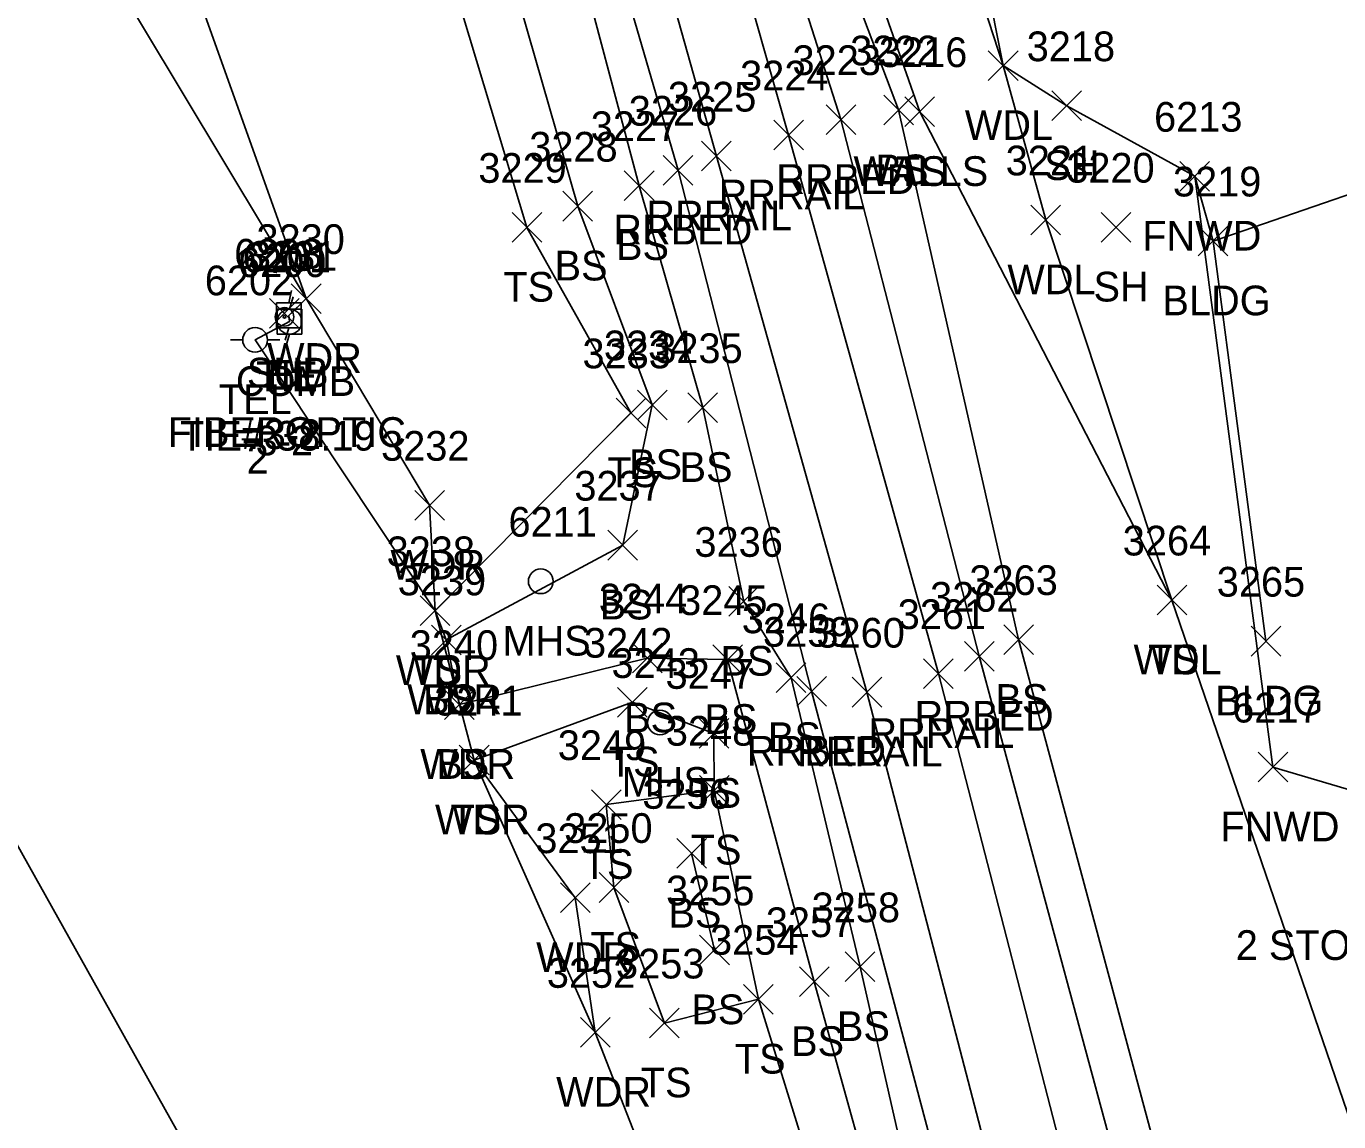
# Model space of a CAD drawing. Extents: x 1462668 to 1465147, y 550359 to 557351.
# Drawn here: x 1464827.2 to 1464915.6, y 552083.9 to 552157.7 of the extents above; entities that cross this region are included whole.
import ezdxf

# ---------------------------------------------------------------- set-up
doc = ezdxf.new("R2010")
doc.units = 0
for name, color, linetype in [('C_A', 7, 'Continuous'), ('C_C', 7, 'Continuous'), ('C_I', 7, 'Continuous'), ('CBP', 7, 'Continuous'), ('L_A', 7, 'Continuous'), ('L_C', 7, 'Continuous'), ('L_I', 7, 'Continuous'), ('L_TIC', 7, 'Continuous'), ('LAWA', 7, 'Continuous'), ('LAWE', 7, 'Continuous'), ('LBC', 7, 'Continuous'), ('LELB', 7, 'Continuous'), ('Level 6', 7, 'Continuous'), ('LFNC', 7, 'Continuous'), ('LWS', 7, 'Continuous'), ('R_A', 7, 'Continuous'), ('R_I', 7, 'Continuous'), ('R_TIC', 7, 'Continuous'), ('RR', 7, 'Continuous'), ('RRB', 7, 'Continuous'), ('U_A', 7, 'Continuous'), ('U_C', 7, 'Continuous'), ('U_I', 7, 'Continuous'), ('U_TIC', 7, 'Continuous'), ('UEPT', 7, 'Continuous'), ('UP', 7, 'Continuous'), ('USMH', 7, 'Continuous')]:
    doc.layers.add(name, color=color, linetype=linetype)

msp = doc.modelspace()

# ---------------------------------------------------------------- linework, layer by layer
at = {"layer": 'CBP'}
for radius in [0.625, 0.0833]:
    msp.add_circle((1464844.634, 552138.087), radius, dxfattribs=at)
at = {"layer": 'L_TIC'}
for points in [[(1464892.007, 552154.001), (1464894.007, 552156.001)], [(1464894.007, 552154.001), (1464892.007, 552156.001)], [(1464896.283, 552151.298), (1464898.283, 552153.298)], [(1464898.283, 552151.298), (1464896.283, 552153.298)], [(1464884.97, 552151.015), (1464886.97, 552153.015)], [(1464886.97, 552151.015), (1464884.97, 552153.015)], [(1464886.388, 552150.901), (1464888.388, 552152.901)], [(1464888.388, 552150.901), (1464886.388, 552152.901)], [(1464886.388, 552150.901), (1464888.388, 552152.901)], [(1464888.388, 552150.901), (1464886.388, 552152.901)], [(1464904.902, 552146.553), (1464906.902, 552148.553)], [(1464906.902, 552146.553), (1464904.902, 552148.553)], [(1464867.504, 552145.919), (1464869.504, 552147.919)], [(1464869.504, 552145.919), (1464867.504, 552147.919)], [(1464863.367, 552144.539), (1464865.367, 552146.539)], [(1464865.367, 552144.539), (1464863.367, 552146.539)], [(1464894.868, 552143.613), (1464896.868, 552145.613)], [(1464896.868, 552143.613), (1464894.868, 552145.613)], [(1464859.95, 552143.113), (1464861.95, 552145.113)], [(1464861.95, 552143.113), (1464859.95, 552145.113)], [(1464899.6, 552143.124), (1464901.6, 552145.124)], [(1464901.6, 552143.124), (1464899.6, 552145.124)], [(1464906.135, 552142.194), (1464908.135, 552144.194)], [(1464908.135, 552142.194), (1464906.135, 552144.194)], [(1464845.09, 552138.32), (1464847.09, 552140.32)], [(1464847.09, 552138.32), (1464845.09, 552140.32)], [(1464868.388, 552131.166), (1464870.388, 552133.166)], [(1464870.388, 552131.166), (1464868.388, 552133.166)], [(1464871.781, 552130.978), (1464873.781, 552132.978)], [(1464873.781, 552130.978), (1464871.781, 552132.978)], [(1464866.95, 552130.626), (1464868.95, 552132.626)], [(1464868.95, 552130.626), (1464866.95, 552132.626)], [(1464853.394, 552124.406), (1464855.394, 552126.406)], [(1464855.394, 552124.406), (1464853.394, 552126.406)], [(1464866.402, 552121.721), (1464868.402, 552123.721)], [(1464868.402, 552121.721), (1464866.402, 552123.721)], [(1464874.541, 552117.938), (1464876.541, 552119.938)], [(1464876.541, 552117.938), (1464874.541, 552119.938)], [(1464903.362, 552118.029), (1464905.362, 552120.029)], [(1464905.362, 552118.029), (1464903.362, 552120.029)], [(1464903.362, 552118.029), (1464905.362, 552120.029)], [(1464905.362, 552118.029), (1464903.362, 552120.029)], [(1464853.764, 552117.306), (1464855.764, 552119.306)], [(1464855.764, 552117.306), (1464853.764, 552119.306)], [(1464853.764, 552117.306), (1464855.764, 552119.306)], [(1464855.764, 552117.306), (1464853.764, 552119.306)], [(1464854.523, 552115.346), (1464856.523, 552117.346)], [(1464856.523, 552115.346), (1464854.523, 552117.346)], [(1464854.523, 552115.346), (1464856.523, 552117.346)], [(1464856.523, 552115.346), (1464854.523, 552117.346)], [(1464893.041, 552115.367), (1464895.041, 552117.367)], [(1464895.041, 552115.367), (1464893.041, 552117.367)], [(1464909.689, 552115.259), (1464911.689, 552117.259)], [(1464911.689, 552115.259), (1464909.689, 552117.259)], [(1464868.049, 552114.124), (1464870.049, 552116.124)], [(1464870.049, 552114.124), (1464868.049, 552116.124)], [(1464873.454, 552114.018), (1464875.454, 552116.018)], [(1464875.454, 552114.018), (1464873.454, 552116.018)], [(1464877.727, 552112.796), (1464879.727, 552114.796)], [(1464879.727, 552112.796), (1464877.727, 552114.796)], [(1464855.407, 552110.991), (1464857.407, 552112.991)], [(1464857.407, 552110.991), (1464855.407, 552112.991)], [(1464855.407, 552110.991), (1464857.407, 552112.991)], [(1464857.407, 552110.991), (1464855.407, 552112.991)], [(1464867.053, 552111.15), (1464869.053, 552113.15)], [(1464869.053, 552111.15), (1464867.053, 552113.15)], [(1464872.541, 552109.053), (1464874.541, 552111.053)], [(1464874.541, 552109.053), (1464872.541, 552111.053)], [(1464856.399, 552107.256), (1464858.399, 552109.256)], [(1464858.399, 552107.256), (1464856.399, 552109.256)], [(1464856.399, 552107.256), (1464858.399, 552109.256)], [(1464858.399, 552107.256), (1464856.399, 552109.256)], [(1464910.16, 552106.785), (1464912.16, 552108.785)], [(1464912.16, 552106.785), (1464910.16, 552108.785)], [(1464872.562, 552105.227), (1464874.562, 552107.227)], [(1464874.562, 552105.227), (1464872.562, 552107.227)], [(1464872.562, 552105.227), (1464874.562, 552107.227)], [(1464874.562, 552105.227), (1464872.562, 552107.227)], [(1464865.294, 552104.256), (1464867.294, 552106.256)], [(1464867.294, 552104.256), (1464865.294, 552106.256)], [(1464871.034, 552100.978), (1464873.034, 552102.978)], [(1464873.034, 552100.978), (1464871.034, 552102.978)], [(1464865.805, 552098.68), (1464867.805, 552100.68)], [(1464867.805, 552098.68), (1464865.805, 552100.68)], [(1464863.207, 552097.993), (1464865.207, 552099.993)], [(1464865.207, 552097.993), (1464863.207, 552099.993)], [(1464872.576, 552094.478), (1464874.576, 552096.478)], [(1464874.576, 552094.478), (1464872.576, 552096.478)], [(1464882.374, 552093.342), (1464884.374, 552095.342)], [(1464884.374, 552093.342), (1464882.374, 552095.342)], [(1464879.289, 552092.339), (1464881.289, 552094.339)], [(1464881.289, 552092.339), (1464879.289, 552094.339)], [(1464875.535, 552091.155), (1464877.535, 552093.155)], [(1464877.535, 552091.155), (1464875.535, 552093.155)], [(1464875.535, 552091.155), (1464877.535, 552093.155)], [(1464877.535, 552091.155), (1464875.535, 552093.155)], [(1464869.204, 552089.557), (1464871.204, 552091.557)], [(1464871.204, 552089.557), (1464869.204, 552091.557)], [(1464864.551, 552088.928), (1464866.551, 552090.928)], [(1464866.551, 552088.928), (1464864.551, 552090.928)]]:
    msp.add_lwpolyline(points, dxfattribs=at)
at = {"layer": 'LAWA'}
for points in [[(1464880.615, 552193.034), (1464893.007, 552155.001), (1464895.868, 552144.613), (1464904.362, 552119.029), (1464918.931, 552076.519), (1464935.53, 552030.721), (1464934.935, 552010.686), (1464934.128, 551999.111), (1464944.097, 551941.777), (1464954.103, 551881.115), (1464961.11, 551847.177), (1464964.89, 551825.795), (1464985.168, 551830.497)], [(1464822.087, 552191.133), (1464831.118, 552181.232), (1464846.09, 552139.32), (1464854.394, 552125.406), (1464854.764, 552118.306), (1464855.523, 552116.346), (1464856.407, 552111.991), (1464857.399, 552108.256), (1464864.207, 552098.993), (1464865.551, 552089.928), (1464875.647, 552064.092), (1464890.349, 552015.738), (1464891.377, 551985.686), (1464904.19, 551931.254), (1464914.206, 551881.525), (1464914.12, 551876.904), (1464914.481, 551872.199), (1464915.569, 551866.45), (1464918.593, 551841.115), (1464926.38, 551805.641), (1464933.399, 551771.247), (1464941.839, 551717.471), (1464938.823, 551676.131)]]:
    msp.add_lwpolyline(points, dxfattribs=at)
at = {"layer": 'LAWE'}
msp.add_lwpolyline([(1464759.607, 552202.791), (1464780.255, 552180.442), (1464803.55, 552143.818), (1464844.874, 552069.937), (1464864.992, 552018.836), (1464877.426, 551966.682), (1464888.805, 551925.752), (1464895.941, 551874.4), (1464909.189, 551813.798), (1464921.739, 551738.633), (1464922.142, 551696.642), (1464920.395, 551669.353), (1464907.689, 551643.721), (1464887.986, 551607.682), (1464886.947, 551593.618), (1464873.845, 551575.884)], dxfattribs=at)
at = {"layer": 'LBC'}
msp.add_lwpolyline([(1464907.135, 552143.194), (1464910.689, 552116.259)], dxfattribs=at)
at = {"layer": 'LELB'}
for points in [[(1464857.073, 552242.46), (1464865.203, 552212.965), (1464870.972, 552191.584), (1464885.97, 552152.015), (1464894.041, 552116.367), (1464905.761, 552072.72), (1464920.398, 552024.45), (1464929.486, 551994.428), (1464932.737, 551964.506), (1464936.27, 551937.805), (1464947, 551882.985), (1464947.49, 551881.01), (1464947.729, 551877.324), (1464953.66, 551846.695), (1464959.084, 551811.501), (1464964.302, 551776.721), (1464969.185, 551734.917), (1464970.837, 551722.675), (1464975.54, 551682.828), (1464978.033, 551647.862), (1464981.697, 551599.508)], [(1464841.767, 552238.454), (1464846.311, 552215.692), (1464847.254, 552212.756), (1464849.978, 552207.373), (1464857.975, 552186.501), (1464868.504, 552146.919), (1464872.781, 552131.978), (1464875.541, 552118.938), (1464878.727, 552113.796), (1464883.374, 552094.342), (1464889.287, 552068.326), (1464901.682, 552020.393), (1464908.939, 551990.327), (1464920.828, 551934.466), (1464930.043, 551882.576), (1464931.817, 551870.059), (1464936.459, 551843.738), (1464941.818, 551807.959), (1464946.966, 551773.694), (1464953.525, 551717.463), (1464958.24, 551678.97), (1464961.438, 551645.401), (1464964.548, 551597.849), (1464966.73, 551546.973)], [(1464836.085, 552237.301), (1464845.128, 552215.168), (1464847.292, 552206.984), (1464852.854, 552185.656), (1464864.367, 552145.539), (1464869.388, 552132.166), (1464867.402, 552122.721), (1464855.523, 552116.346)], [(1464831.885, 552236.38), (1464839.613, 552219.155), (1464843.663, 552205.312), (1464848.814, 552184.411), (1464860.95, 552144.113), (1464867.95, 552131.626), (1464854.764, 552118.306)], [(1464887.388, 552151.901), (1464904.362, 552119.029)], [(1464856.407, 552111.991), (1464869.049, 552115.124), (1464874.454, 552115.018), (1464880.289, 552093.339), (1464887.372, 552067.85), (1464900.427, 552020.059), (1464907.367, 551989.844), (1464918.722, 551934.102), (1464928.622, 551882.305), (1464926.151, 551877.252), (1464914.12, 551876.904)], [(1464857.399, 552108.256), (1464868.053, 552112.15), (1464873.541, 552110.053), (1464873.562, 552106.227), (1464876.535, 552092.155), (1464884.393, 552066.812), (1464898.941, 552020.346), (1464905.262, 551989.536), (1464916.605, 551933.48), (1464927.241, 551882.999), (1464926.195, 551879.312), (1464914.206, 551881.525)], [(1464873.562, 552106.227), (1464866.294, 552105.256), (1464866.805, 552099.68), (1464870.204, 552090.557), (1464876.535, 552092.155)], [(1464873.576, 552095.478), (1464872.034, 552101.978)]]:
    msp.add_lwpolyline(points, dxfattribs=at)
at = {"layer": 'Level 6'}
for points in [[(1464985.168, 551830.497), (1464983.418, 551852.543), (1464974.986, 551884.783), (1464955.844, 551943.204), (1464940.832, 552001.596), (1464977.835, 552043.533), (1464965.148, 552055.919), (1464930.687, 552117.786), (1464927.463, 552150.183), (1464907.135, 552143.194), (1464905.902, 552147.553), (1464897.283, 552152.298), (1464893.007, 552155.001), (1464884.884, 552195.801), (1464882.709, 552216.97), (1464872.168, 552241.984), (1464868.424, 552270.27)], [(1464750.606, 552259.404), (1464755.382, 552255.939), (1464758.035, 552249.086), (1464760.688, 552242.233), (1464763.341, 552235.379), (1464765.995, 552228.526), (1464781.421, 552231.454), (1464815.611, 552206.874), (1464818.425, 552197.451), (1464822.087, 552191.133), (1464824.031, 552176.019), (1464846.09, 552139.32), (1464844.927, 552138.191), (1464844.974, 552137.766), (1464842.653, 552136.542), (1464854.764, 552118.306), (1464856.407, 552111.991), (1464857.399, 552108.256), (1464865.551, 552089.928), (1464875.647, 552064.092), (1464864.992, 552018.836)]]:
    msp.add_lwpolyline(points, dxfattribs=at)
at = {"layer": 'LFNC'}
msp.add_lwpolyline([(1464905.902, 552147.553), (1464911.16, 552107.785), (1464924.608, 552103.803)], dxfattribs=at)
at = {"layer": 'LWS'}
msp.add_lwpolyline([(1464859.438, 552242.293), (1464866.939, 552212.442), (1464873.304, 552192.082), (1464887.388, 552151.901)], dxfattribs=at)
at = {"layer": 'R_TIC'}
for points in [[(1464881.084, 552150.366), (1464883.084, 552152.366)], [(1464883.084, 552150.366), (1464881.084, 552152.366)], [(1464877.559, 552149.33), (1464879.559, 552151.33)], [(1464879.559, 552149.33), (1464877.559, 552151.33)], [(1464872.7, 552147.909), (1464874.7, 552149.909)], [(1464874.7, 552147.909), (1464872.7, 552149.909)], [(1464870.119, 552146.961), (1464872.119, 552148.961)], [(1464872.119, 552146.961), (1464870.119, 552148.961)], [(1464890.394, 552114.242), (1464892.394, 552116.242)], [(1464892.394, 552114.242), (1464890.394, 552116.242)], [(1464887.647, 552113.075), (1464889.647, 552115.075)], [(1464889.647, 552113.075), (1464887.647, 552115.075)], [(1464879.107, 552111.885), (1464881.107, 552113.885)], [(1464881.107, 552111.885), (1464879.107, 552113.885)], [(1464882.831, 552111.826), (1464884.831, 552113.826)], [(1464884.831, 552111.826), (1464882.831, 552113.826)]]:
    msp.add_lwpolyline(points, dxfattribs=at)
at = {"layer": 'RR'}
for points in [[(1464852.018, 552240.973), (1464860.947, 552211.033), (1464867.461, 552189.376), (1464878.559, 552150.33), (1464888.647, 552114.075), (1464899.646, 552071.443), (1464911.672, 552023.254), (1464918.831, 551992.823), (1464930.962, 551937.236), (1464942.412, 551878.482), (1464948.103, 551846.233), (1464953.707, 551810.597), (1464958.788, 551776.331), (1464965.839, 551719.165), (1464969.849, 551681.61), (1464973.047, 551646.903), (1464976.541, 551599.09), (1464979.466, 551547.892)], [(1464847.445, 552239.369), (1464856.378, 552209.511), (1464862.722, 552188.027), (1464873.7, 552148.909), (1464883.831, 552112.826), (1464894.986, 552070.018), (1464906.935, 552022.214), (1464914.039, 551991.6), (1464926.182, 551935.754), (1464937.517, 551877.854), (1464943.209, 551844.778), (1464948.862, 551809.476), (1464953.802, 551775.612), (1464961.003, 551718.493), (1464964.955, 551680.701), (1464968.008, 551645.824), (1464971.716, 551598.578), (1464974.513, 551547.483)]]:
    msp.add_lwpolyline(points, dxfattribs=at)
at = {"layer": 'RRB'}
for points in [[(1464855.422, 552240.921), (1464863.563, 552211.631), (1464869.445, 552190.896), (1464882.084, 552151.366), (1464891.394, 552115.242), (1464902.984, 552072.31), (1464915.98, 552024.342), (1464921.969, 551993.583), (1464934.023, 551937.543), (1464944.846, 551880.383), (1464950.998, 551846.607), (1464956.756, 551811.211), (1464961.883, 551776.424), (1464968.846, 551719.753), (1464973.229, 551681.784), (1464976.322, 551647.694), (1464979.273, 551599.531)], [(1464844.83, 552239.098), (1464853.124, 552208.566), (1464859.712, 552187.117), (1464871.119, 552147.961), (1464880.107, 552112.885), (1464891.672, 552069.239), (1464903.447, 552021.231), (1464911.317, 551990.864), (1464923.484, 551935.235), (1464934.182, 551877.157), (1464939.938, 551844.744), (1464945.918, 551808.83), (1464950.756, 551774.654), (1464957.698, 551718.031), (1464961.718, 551680.009), (1464964.728, 551645.561), (1464968.389, 551597.952), (1464970.747, 551547.201)]]:
    msp.add_lwpolyline(points, dxfattribs=at)
at = {"layer": 'U_TIC'}
for points in [[(1464843.629, 552137.336), (1464845.629, 552139.336)], [(1464845.629, 552137.336), (1464843.629, 552139.336)]]:
    msp.add_lwpolyline(points, dxfattribs=at)
at = {"layer": 'UEPT'}
for p, q in [((1464845.093, 552139.857), (1464844.927, 552139.024)), ((1464844.093, 552137.357), (1464844.093, 552139.024)), ((1464844.093, 552139.024), (1464845.76, 552139.024)), ((1464845.76, 552139.024), (1464845.76, 552137.357)), ((1464845.76, 552137.357), (1464844.093, 552137.357)), ((1464844.677, 552136.524), (1464844.927, 552137.357)), ((1464844.927, 552138.191), (1464844.927, 552138.191))]:
    msp.add_line(p, q, dxfattribs=at)
at = {"layer": 'UP'}
for p, q in [((1464845.224, 552139.433), (1464844.974, 552138.599)), ((1464844.14, 552136.933), (1464844.14, 552138.599)), ((1464844.14, 552138.599), (1464845.807, 552138.599)), ((1464845.807, 552138.599), (1464845.807, 552136.933)), ((1464844.974, 552137.766), (1464844.974, 552137.766)), ((1464840.994, 552136.537), (1464841.82, 552136.536)), ((1464842.653, 552136.542), (1464842.653, 552136.542)), ((1464844.32, 552136.542), (1464843.486, 552136.542)), ((1464843.486, 552136.542), (1464843.486, 552136.542)), ((1464845.807, 552136.933), (1464844.14, 552136.933)), ((1464844.32, 552136.542), (1464844.32, 552136.542)), ((1464844.724, 552136.099), (1464844.974, 552136.933))]:
    msp.add_line(p, q, dxfattribs=at)
for centre in [(1464844.974, 552137.766), (1464842.653, 552136.542)]:
    msp.add_circle(centre, 0.833, dxfattribs=at)
at = {"layer": 'USMH'}
for p, q in [((1464861.88, 552120.291), (1464861.88, 552120.291)), ((1464862.713, 552120.291), (1464862.713, 552120.291)), ((1464869.905, 552110.783), (1464869.905, 552110.783)), ((1464870.738, 552110.783), (1464870.738, 552110.783))]:
    msp.add_line(p, q, dxfattribs=at)
for centre in [(1464861.88, 552120.291), (1464869.905, 552110.783)]:
    msp.add_circle(centre, 0.833, dxfattribs=at)

# ---------------------------------------------------------------- texts
at = {"layer": 'C_A'}
msp.add_text('TIE', height=2, dxfattribs=at).set_placement((1464842.713, 552133.087))
at = {"layer": 'C_C'}
msp.add_text('TIE= 38.19', height=2, dxfattribs=at).set_placement((1464837.602, 552129.087))
at = {"layer": 'C_I'}
msp.add_text('6201', height=2, dxfattribs=at).set_placement((1464841.815, 552141.087))
at = {"layer": 'L_A'}
for s, p in [('WDL', (1464890.424, 552150.001)), ('WALLS', (1464882.931, 552146.901)), ('BS', (1464884.411, 552147.015)), ('TS', (1464885.797, 552146.901)), ('SH', (1464895.771, 552147.298)), ('FNWD', (1464902.367, 552142.553)), ('BS', (1464866.945, 552141.919)), ('BS', (1464862.808, 552140.539)), ('TS', (1464859.359, 552139.113)), ('WDL', (1464893.285, 552139.613)), ('SH', (1464899.088, 552139.124)), ('BLDG', (1464903.726, 552138.194)), ('WDR', (1464843.453, 552134.32)), ('TS', (1464866.36, 552126.626)), ('BS', (1464867.829, 552127.166)), ('BS', (1464871.222, 552126.978)), ('WDR', (1464851.756, 552120.406)), ('BS', (1464865.843, 552117.721)), ('WDR', (1464852.127, 552113.306)), ('TS', (1464853.174, 552113.306)), ('BS', (1464873.982, 552113.938)), ('WDL', (1464901.779, 552114.029)), ('TS', (1464902.772, 552114.029)), ('WDR', (1464852.885, 552111.346)), ('BS', (1464853.964, 552111.346)), ('BS', (1464892.482, 552111.367)), ('BLDG', (1464907.28, 552111.259)), ('BS', (1464867.49, 552110.124)), ('BS', (1464872.895, 552110.018)), ('BS', (1464877.168, 552108.796)), ('TS', (1464866.462, 552107.15)), ('WDR', (1464853.769, 552106.991)), ('BS', (1464854.848, 552106.991)), ('TS', (1464871.95, 552105.053)), ('WDR', (1464854.761, 552103.256)), ('TS', (1464855.808, 552103.256)), ('FNWD', (1464907.625, 552102.785)), ('TS', (1464871.971, 552101.227)), ('TS', (1464871.971, 552101.227)), ('TS', (1464864.703, 552100.256)), ('BS', (1464870.475, 552096.978)), ('TS', (1464865.214, 552094.68)), ('WDR', (1464861.569, 552093.993)), ('BS', (1464872.017, 552090.478)), ('BS', (1464881.814, 552089.342)), ('BS', (1464878.729, 552088.339)), ('TS', (1464874.944, 552087.155)), ('TS', (1464874.944, 552087.155)), ('TS', (1464868.613, 552085.557)), ('WDR', (1464862.914, 552084.928))]:
    msp.add_text(s, height=2, dxfattribs=at).set_placement(p)
at = {"layer": 'L_C'}
msp.add_text('2 STORY APARTMENT', height=2, dxfattribs=at).set_placement((1464908.663, 552094.803))
at = {"layer": 'L_I'}
for s, p in [('3222', (1464882.71, 552155.015)), ('3216', (1464884.64, 552154.901)), ('3216', (1464884.64, 552154.901)), ('3218', (1464894.59, 552155.298)), ('6213', (1464903.162, 552150.553)), ('3227', (1464865.244, 552149.919)), ('3228', (1464861.107, 552148.539)), ('3229', (1464857.682, 552147.113)), ('3221', (1464893.175, 552147.613)), ('3220', (1464897.253, 552147.124)), ('3219', (1464904.435, 552146.194)), ('3230', (1464842.744, 552142.32)), ('3233', (1464864.69, 552134.626)), ('3234', (1464866.128, 552135.166)), ('3235', (1464869.521, 552134.978)), ('3232', (1464851.134, 552128.406)), ('3237', (1464864.142, 552125.721)), ('3238', (1464851.505, 552121.306)), ('3238', (1464851.505, 552121.306)), ('3236', (1464872.226, 552121.938)), ('3264', (1464901.055, 552122.029)), ('3264', (1464901.055, 552122.029)), ('3239', (1464852.255, 552119.346)), ('3239', (1464852.255, 552119.346)), ('3263', (1464890.734, 552119.367)), ('3265', (1464907.382, 552119.259)), ('3244', (1464865.789, 552118.124)), ('3245', (1464871.194, 552118.018)), ('3246', (1464875.412, 552116.796)), ('3242', (1464864.793, 552115.15)), ('3240', (1464853.06, 552114.991)), ('3240', (1464853.06, 552114.991)), ('3247', (1464870.281, 552113.053)), ('3241', (1464854.706, 552111.256)), ('3241', (1464854.706, 552111.256)), ('6217', (1464908.42, 552110.785)), ('3248', (1464870.302, 552109.227)), ('3248', (1464870.302, 552109.227)), ('3249', (1464863.026, 552108.256)), ('3256', (1464868.719, 552104.978)), ('3250', (1464863.458, 552102.68)), ('3251', (1464861.514, 552101.993)), ('3255', (1464870.316, 552098.478)), ('3258', (1464880.114, 552097.342)), ('3257', (1464877.029, 552096.339)), ('3254', (1464873.275, 552095.155)), ('3254', (1464873.275, 552095.155)), ('3252', (1464862.292, 552092.928)), ('3253', (1464866.944, 552093.557))]:
    msp.add_text(s, height=2, dxfattribs=at).set_placement(p)
at = {"layer": 'R_A'}
for s, p in [('RRBED', (1464877.73, 552146.366)), ('RRRAIL', (1464873.85, 552145.33)), ('RRRAIL', (1464868.992, 552143.909)), ('RRBED', (1464866.765, 552142.961)), ('RRBED', (1464887.04, 552110.242)), ('RRRAIL', (1464883.938, 552109.075)), ('RRBED', (1464875.753, 552107.885)), ('RRRAIL', (1464879.123, 552107.826))]:
    msp.add_text(s, height=2, dxfattribs=at).set_placement(p)
at = {"layer": 'R_I'}
for s, p in [('3223', (1464878.825, 552154.366)), ('3224', (1464875.299, 552153.33)), ('3225', (1464870.441, 552151.909)), ('3226', (1464867.804, 552150.961)), ('3262', (1464888.087, 552118.242)), ('3261', (1464885.907, 552117.075)), ('3259', (1464876.84, 552115.885)), ('3260', (1464880.438, 552115.826))]:
    msp.add_text(s, height=2, dxfattribs=at).set_placement(p)
at = {"layer": 'U_A'}
for s, p in [('COMB', (1464841.359, 552132.766)), ('SUB', (1464842.101, 552133.336)), ('EL', (1464843.462, 552133.191)), ('TEL', (1464840.212, 552131.542)), ('MHS', (1464859.297, 552115.291)), ('MHS', (1464867.322, 552105.783))]:
    msp.add_text(s, height=2, dxfattribs=at).set_placement(p)
at = {"layer": 'U_C'}
for s, p in [('FIBEROPTIC', (1464836.762, 552129.336)), ('#3-2', (1464841.746, 552129.191)), ('3-2', (1464842.69, 552128.766)), ('2', (1464842.086, 552127.542))]:
    msp.add_text(s, height=2, dxfattribs=at).set_placement(p)
at = {"layer": 'U_I'}
for s, p in [('6203', (1464841.243, 552141.336)), ('6200', (1464841.501, 552140.766)), ('3231', (1464842.234, 552141.191)), ('6202', (1464839.267, 552139.542)), ('6211', (1464859.706, 552123.291)), ('3243', (1464866.645, 552113.783))]:
    msp.add_text(s, height=2, dxfattribs=at).set_placement(p)

doc.saveas('drawing.dxf')
